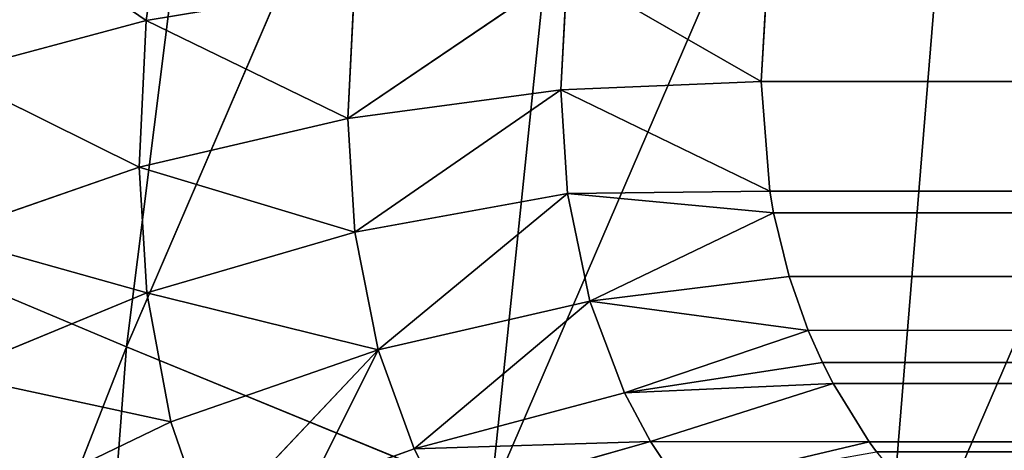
# Model space of a CAD drawing. Extents: x 0 to 500, y 0 to 390.
# Tile 288 of 656: x 22.9 to 26.85, y 279.62 to 281.35. Entities that reach past the tile are written whole.
import ezdxf

# ---------------------------------------------------------------- set-up
doc = ezdxf.new("R2010")
doc.units = 0
doc.header["$LTSCALE"] = 25.4
doc.layers.get('0').update_dxf_attribs({"linetype": 'CONTINUOUS'})

# ---------------------------------------------------------------- blocks, each defined once
blk = doc.blocks.new('ATLANTA505_-_S_STL')
at = {"color": 0}
for p, q in [((22.8607, 112.1103, 108.0339), (23.5566, 111.3227, 108.5087)), ((22.8607, 112.1103, 108.0339), (23.5566, 111.3227, 108.5087)), ((22.7676, 111.7061, 108.7199), (23.5566, 111.3227, 108.5087)), ((22.7676, 111.7061, 108.7199), (23.5566, 111.3227, 108.5087)), ((22.7676, 111.7061, 108.7199), (23.529, 110.8936, 109.0975)), ((22.7676, 111.7061, 108.7199), (23.529, 110.8936, 109.0975)), ((23.5566, 111.3227, 108.5087), (23.6465, 111.6907, 107.8897)), ((23.5566, 111.3227, 108.5087), (23.6465, 111.6907, 107.8897)), ((23.529, 110.8936, 109.0975), (23.5566, 111.3227, 108.5087)), ((23.529, 110.8936, 109.0975), (23.5566, 111.3227, 108.5087)), ((23.5566, 111.3227, 108.5087), (24.3923, 111.0424, 108.3703)), ((23.5566, 111.3227, 108.5087), (24.3923, 111.0424, 108.3703)), ((23.5566, 111.3227, 108.5087), (24.3657, 110.6536, 108.902)), ((23.5566, 111.3227, 108.5087), (24.3657, 110.6536, 108.902)), ((22.7389, 111.2323, 109.3717), (23.529, 110.8936, 109.0975)), ((22.7389, 111.2323, 109.3717), (23.529, 110.8936, 109.0975)), ((22.7389, 111.2323, 109.3717), (23.5587, 110.4535, 109.601)), ((22.7389, 111.2323, 109.3717), (23.5587, 110.4535, 109.601)), ((24.3657, 110.6536, 108.902), (24.3923, 111.0424, 108.3703)), ((24.3657, 110.6536, 108.902), (24.3923, 111.0424, 108.3703)), ((23.5587, 110.4535, 109.601), (23.529, 110.8936, 109.0975)), ((23.529, 110.8936, 109.0975), (24.3657, 110.6536, 108.902)), ((23.529, 110.8936, 109.0975), (24.3657, 110.6536, 108.902)), ((23.529, 110.8936, 109.0975), (24.3943, 110.2565, 109.358)), ((23.529, 110.8936, 109.0975), (24.3943, 110.2565, 109.358)), ((23.5587, 110.4535, 109.601), (23.529, 110.8936, 109.0975)), ((25.2452, 110.8693, 108.3058), (24.3657, 110.6536, 108.902)), ((25.2452, 110.8693, 108.3058), (24.3657, 110.6536, 108.902)), ((25.2452, 110.8693, 108.3058), (25.2198, 110.5152, 108.7878)), ((25.2452, 110.8693, 108.3058), (25.2198, 110.5152, 108.7878)), ((26.0236, 110.4728, 108.7543), (25.2452, 110.8693, 108.3058)), ((26.0236, 110.4728, 108.7543), (25.2452, 110.8693, 108.3058)), ((26.0236, 110.4728, 108.7543), (26.0503, 110.8139, 108.291)), ((26.0236, 110.4728, 108.7543), (26.0503, 110.8139, 108.291)), ((23.6551, 109.9106, 110.1185), (22.7697, 110.7447, 109.9278)), ((23.5587, 110.4535, 109.601), (22.7697, 110.7447, 109.9278)), ((23.6551, 109.9106, 110.1185), (22.7697, 110.7447, 109.9278)), ((23.5587, 110.4535, 109.601), (22.7697, 110.7447, 109.9278)), ((24.3943, 110.2565, 109.358), (24.3657, 110.6536, 108.902)), ((25.2198, 110.5152, 108.7878), (24.3657, 110.6536, 108.902)), ((24.3943, 110.2565, 109.358), (24.3657, 110.6536, 108.902)), ((25.2198, 110.5152, 108.7878), (24.3657, 110.6536, 108.902)), ((25.2198, 110.5152, 108.7878), (24.3943, 110.2565, 109.358)), ((25.2198, 110.5152, 108.7878), (24.3943, 110.2565, 109.358)), ((26.0583, 110.0906, 109.193), (25.2198, 110.5152, 108.7878)), ((25.2198, 110.5152, 108.7878), (25.2471, 110.1556, 109.2029)), ((26.0583, 110.0906, 109.193), (25.2198, 110.5152, 108.7878)), ((26.0236, 110.4728, 108.7543), (25.2198, 110.5152, 108.7878)), ((26.0236, 110.4728, 108.7543), (25.2198, 110.5152, 108.7878)), ((25.2198, 110.5152, 108.7878), (25.2471, 110.1556, 109.2029)), ((26.0236, 110.4728, 108.7543), (474.0806, 110.4788, 108.7468)), ((26.0236, 110.4728, 108.7543), (474.0806, 110.4788, 108.7468)), ((26.0583, 110.0906, 109.193), (26.0236, 110.4728, 108.7543)), ((26.0583, 110.0906, 109.193), (26.0236, 110.4728, 108.7543)), ((26.0583, 110.0906, 109.193), (474.0806, 110.4788, 108.7468)), ((26.0583, 110.0906, 109.193), (474.0806, 110.4788, 108.7468)), ((23.5587, 110.4535, 109.601), (24.3943, 110.2565, 109.358)), ((23.5587, 110.4535, 109.601), (24.3943, 110.2565, 109.358)), ((23.5587, 110.4535, 109.601), (24.487, 109.768, 109.8292)), ((23.5587, 110.4535, 109.601), (24.487, 109.768, 109.8292)), ((23.5587, 110.4535, 109.601), (23.6551, 109.9106, 110.1185)), ((23.5587, 110.4535, 109.601), (23.6551, 109.9106, 110.1185)), ((24.487, 109.768, 109.8292), (24.3943, 110.2565, 109.358)), ((25.2471, 110.1556, 109.2029), (24.3943, 110.2565, 109.358)), ((24.487, 109.768, 109.8292), (24.3943, 110.2565, 109.358)), ((25.2471, 110.1556, 109.2029), (24.3943, 110.2565, 109.358)), ((25.2471, 110.1556, 109.2029), (24.487, 109.768, 109.8292)), ((25.2471, 110.1556, 109.2029), (24.487, 109.768, 109.8292)), ((26.0734, 110.006, 109.2808), (25.2471, 110.1556, 109.2029)), ((25.2471, 110.1556, 109.2029), (25.3361, 109.7147, 109.6344)), ((26.0734, 110.006, 109.2808), (25.2471, 110.1556, 109.2029)), ((26.0583, 110.0906, 109.193), (25.2471, 110.1556, 109.2029)), ((26.0583, 110.0906, 109.193), (25.2471, 110.1556, 109.2029)), ((25.2471, 110.1556, 109.2029), (25.3361, 109.7147, 109.6344)), ((23.6551, 109.9106, 110.1185), (22.8697, 110.1423, 110.4974)), ((23.6551, 109.9106, 110.1185), (22.8697, 110.1423, 110.4974)), ((26.0734, 110.006, 109.2808), (26.0583, 110.0906, 109.193)), ((26.0583, 110.0906, 109.193), (474.0417, 110.066, 109.2187)), ((26.0583, 110.0906, 109.193), (474.0417, 110.066, 109.2187)), ((26.0734, 110.006, 109.2808), (26.0583, 110.0906, 109.193)), ((26.0734, 110.006, 109.2808), (474.0417, 110.066, 109.2187)), ((26.0734, 110.006, 109.2808), (474.0417, 110.066, 109.2187)), ((474.0417, 110.066, 109.2187), (26.1353, 109.7422, 109.5358)), ((474.0417, 110.066, 109.2187), (26.1353, 109.7422, 109.5358)), ((26.2118, 109.4944, 109.7525), (474.0417, 110.066, 109.2187)), ((26.2118, 109.4944, 109.7525), (474.0417, 110.066, 109.2187)), ((26.2689, 109.3359, 109.8807), (474.0417, 110.066, 109.2187)), ((26.2689, 109.3359, 109.8807), (474.0417, 110.066, 109.2187)), ((26.0734, 110.006, 109.2808), (25.3361, 109.7147, 109.6344)), ((26.0734, 110.006, 109.2808), (25.3361, 109.7147, 109.6344)), ((26.1353, 109.7422, 109.5358), (26.0734, 110.006, 109.2808)), ((26.1353, 109.7422, 109.5358), (26.0734, 110.006, 109.2808)), ((23.8057, 109.3608, 110.5519), (23.6551, 109.9106, 110.1185)), ((24.487, 109.768, 109.8292), (23.6551, 109.9106, 110.1185)), ((23.8057, 109.3608, 110.5519), (23.6551, 109.9106, 110.1185)), ((24.487, 109.768, 109.8292), (23.6551, 109.9106, 110.1185)), ((24.487, 109.768, 109.8292), (23.8057, 109.3608, 110.5519)), ((24.487, 109.768, 109.8292), (23.8057, 109.3608, 110.5519)), ((24.487, 109.768, 109.8292), (24.2148, 109.3067, 110.3769)), ((24.487, 109.768, 109.8292), (24.2148, 109.3067, 110.3769)), ((24.6319, 109.2737, 110.2266), (24.487, 109.768, 109.8292)), ((25.3361, 109.7147, 109.6344), (24.487, 109.768, 109.8292)), ((24.6319, 109.2737, 110.2266), (24.487, 109.768, 109.8292)), ((25.3361, 109.7147, 109.6344), (24.487, 109.768, 109.8292)), ((26.1353, 109.7422, 109.5358), (25.3361, 109.7147, 109.6344)), ((26.1353, 109.7422, 109.5358), (25.3361, 109.7147, 109.6344)), ((26.2118, 109.4944, 109.7525), (26.1353, 109.7422, 109.5358)), ((26.2118, 109.4944, 109.7525), (26.1353, 109.7422, 109.5358)), ((24.6319, 109.2737, 110.2266), (25.3361, 109.7147, 109.6344)), ((24.6319, 109.2737, 110.2266), (25.3361, 109.7147, 109.6344)), ((25.3361, 109.7147, 109.6344), (26.2118, 109.4944, 109.7525)), ((25.3361, 109.7147, 109.6344), (26.2118, 109.4944, 109.7525)), ((25.3361, 109.7147, 109.6344), (25.4752, 109.2692, 110.0019)), ((25.3361, 109.7147, 109.6344), (25.4752, 109.2692, 110.0019)), ((26.2689, 109.3359, 109.8807), (473.9098, 109.5465, 109.7086)), ((26.2689, 109.3359, 109.8807), (473.9098, 109.5465, 109.7086)), ((26.3117, 109.2268, 109.9648), (473.9098, 109.5465, 109.7086)), ((26.3117, 109.2268, 109.9648), (473.9098, 109.5465, 109.7086)), ((26.2118, 109.4944, 109.7525), (25.4752, 109.2692, 110.0019)), ((26.2118, 109.4944, 109.7525), (25.4752, 109.2692, 110.0019)), ((26.2689, 109.3359, 109.8807), (26.2118, 109.4944, 109.7525)), ((26.2689, 109.3359, 109.8807), (26.2118, 109.4944, 109.7525)), ((26.2689, 109.3359, 109.8807), (25.4752, 109.2692, 110.0019)), ((26.2689, 109.3359, 109.8807), (25.4752, 109.2692, 110.0019)), ((26.3117, 109.2268, 109.9648), (26.2689, 109.3359, 109.8807)), ((26.3117, 109.2268, 109.9648), (26.2689, 109.3359, 109.8807)), ((24.2148, 109.3067, 110.3769), (24.6319, 109.2737, 110.2266)), ((24.2148, 109.3067, 110.3769), (24.6319, 109.2737, 110.2266)), ((24.7406, 108.9738, 110.436), (24.6319, 109.2737, 110.2266)), ((24.6319, 109.2737, 110.2266), (25.4752, 109.2692, 110.0019)), ((24.6319, 109.2737, 110.2266), (25.4752, 109.2692, 110.0019)), ((24.6319, 109.2737, 110.2266), (25.5796, 108.9989, 110.1973)), ((24.6319, 109.2737, 110.2266), (25.5796, 108.9989, 110.1973)), ((24.7406, 108.9738, 110.436), (24.6319, 109.2737, 110.2266)), ((26.3117, 109.2268, 109.9648), (25.4752, 109.2692, 110.0019)), ((25.4752, 109.2692, 110.0019), (25.5796, 108.9989, 110.1973)), ((26.3117, 109.2268, 109.9648), (25.4752, 109.2692, 110.0019)), ((25.4752, 109.2692, 110.0019), (25.5796, 108.9989, 110.1973)), ((26.3117, 109.2268, 109.9648), (25.5796, 108.9989, 110.1973)), ((26.3117, 109.2268, 109.9648), (25.5796, 108.9989, 110.1973)), ((26.3117, 109.2268, 109.9648), (473.7926, 109.2271, 109.9646)), ((26.3117, 109.2268, 109.9648), (473.7926, 109.2271, 109.9646)), ((26.4567, 108.8972, 110.199), (26.3117, 109.2268, 109.9648)), ((26.4567, 108.8972, 110.199), (26.3117, 109.2268, 109.9648)), ((26.4567, 108.8972, 110.199), (473.7926, 109.2271, 109.9646)), ((26.4567, 108.8972, 110.199), (473.7926, 109.2271, 109.9646)), ((24.7406, 108.9738, 110.436), (25.5796, 108.9989, 110.1973)), ((24.7406, 108.9738, 110.436), (25.5796, 108.9989, 110.1973)), ((26.4567, 108.8972, 110.199), (25.5796, 108.9989, 110.1973)), ((25.5796, 108.9989, 110.1973), (25.7005, 108.7222, 110.3783)), ((26.4567, 108.8972, 110.199), (25.5796, 108.9989, 110.1973)), ((25.5796, 108.9989, 110.1973), (25.7005, 108.7222, 110.3783)), ((26.4567, 108.8972, 110.199), (25.7005, 108.7222, 110.3783)), ((26.4567, 108.8972, 110.199), (25.7005, 108.7222, 110.3783)), ((26.4857, 108.8368, 110.2389), (26.4567, 108.8972, 110.199)), ((26.4857, 108.8368, 110.2389), (26.4567, 108.8972, 110.199)), ((22.1228, 50.8928, 109.2482), (23.4777, 43.5251, 109.8183)), ((22.1228, 50.8928, 109.2482), (23.4777, 43.5251, 109.8183)), ((21.6011, 43.5292, 114.6084), (23.4777, 43.5251, 109.8183)), ((21.6011, 43.5292, 114.6084), (23.4777, 43.5251, 109.8183)), ((23.4777, 43.5251, 109.8183), (24.9386, 36.1857, 110.4168)), ((23.4777, 43.5251, 109.8183), (24.9386, 36.1857, 110.4168)), ((23.4777, 43.5251, 109.8183), (25.4852, 43.5213, 105.1564)), ((23.4777, 43.5251, 109.8183), (25.4852, 43.5213, 105.1564)), ((26.934, 36.182, 105.791), (24.9386, 36.1857, 110.4168)), ((26.934, 36.182, 105.791), (24.9386, 36.1857, 110.4168)), ((26.5048, 28.8774, 111.0436), (28.4868, 28.874, 106.4558)), ((26.5048, 28.8774, 111.0436), (28.4868, 28.874, 106.4558))]:
    blk.add_line(p, q, dxfattribs=at)
mesh = blk.add_polyface(dxfattribs=at)
corners = [(22.7676, 111.7061, 108.7199), (23.5566, 111.3227, 108.5087), (22.8607, 112.1103, 108.0339)]
mesh.append_faces([[corners[k] for k in face] for face in [(0, 1, 2)]], dxfattribs={"color": 0})
mesh = blk.add_polyface(dxfattribs=at)
corners = [(23.5566, 111.3227, 108.5087), (23.6465, 111.6907, 107.8897), (22.8607, 112.1103, 108.0339)]
mesh.append_faces([[corners[k] for k in face] for face in [(0, 1, 2)]], dxfattribs={"color": 0})
mesh = blk.add_polyface(dxfattribs=at)
corners = [(22.7389, 111.2323, 109.3717), (23.529, 110.8936, 109.0975), (22.7676, 111.7061, 108.7199)]
mesh.append_faces([[corners[k] for k in face] for face in [(0, 1, 2)]], dxfattribs={"color": 0})
mesh = blk.add_polyface(dxfattribs=at)
corners = [(23.529, 110.8936, 109.0975), (23.5566, 111.3227, 108.5087), (22.7676, 111.7061, 108.7199)]
mesh.append_faces([[corners[k] for k in face] for face in [(0, 1, 2)]], dxfattribs={"color": 0})
mesh = blk.add_polyface(dxfattribs=at)
corners = [(23.5566, 111.3227, 108.5087), (24.3923, 111.0424, 108.3703), (23.6465, 111.6907, 107.8897)]
mesh.append_faces([[corners[k] for k in face] for face in [(0, 1, 2)]], dxfattribs={"color": 0})
mesh = blk.add_polyface(dxfattribs=at)
corners = [(23.529, 110.8936, 109.0975), (24.3657, 110.6536, 108.902), (23.5566, 111.3227, 108.5087)]
mesh.append_faces([[corners[k] for k in face] for face in [(0, 1, 2)]], dxfattribs={"color": 0})
mesh = blk.add_polyface(dxfattribs=at)
corners = [(24.3657, 110.6536, 108.902), (24.3923, 111.0424, 108.3703), (23.5566, 111.3227, 108.5087)]
mesh.append_faces([[corners[k] for k in face] for face in [(0, 1, 2)]], dxfattribs={"color": 0})
mesh = blk.add_polyface(dxfattribs=at)
corners = [(23.5587, 110.4535, 109.601), (23.529, 110.8936, 109.0975), (22.7389, 111.2323, 109.3717)]
mesh.append_faces([[corners[k] for k in face] for face in [(0, 1, 2)]], dxfattribs={"color": 0})
mesh = blk.add_polyface(dxfattribs=at)
corners = [(22.7697, 110.7447, 109.9278), (23.5587, 110.4535, 109.601), (22.7389, 111.2323, 109.3717)]
mesh.append_faces([[corners[k] for k in face] for face in [(0, 1, 2)]], dxfattribs={"color": 0})
mesh = blk.add_polyface(dxfattribs=at)
corners = [(24.3657, 110.6536, 108.902), (25.2452, 110.8693, 108.3058), (24.3923, 111.0424, 108.3703)]
mesh.append_faces([[corners[k] for k in face] for face in [(0, 1, 2)]], dxfattribs={"color": 0})
mesh = blk.add_polyface(dxfattribs=at)
corners = [(24.3943, 110.2565, 109.358), (24.3657, 110.6536, 108.902), (23.529, 110.8936, 109.0975)]
mesh.append_faces([[corners[k] for k in face] for face in [(0, 1, 2)]], dxfattribs={"color": 0})
mesh = blk.add_polyface(dxfattribs=at)
corners = [(23.5587, 110.4535, 109.601), (24.3943, 110.2565, 109.358), (23.529, 110.8936, 109.0975)]
mesh.append_faces([[corners[k] for k in face] for face in [(0, 1, 2)]], dxfattribs={"color": 0})
mesh = blk.add_polyface(dxfattribs=at)
corners = [(24.3657, 110.6536, 108.902), (25.2198, 110.5152, 108.7878), (25.2452, 110.8693, 108.3058)]
mesh.append_faces([[corners[k] for k in face] for face in [(0, 1, 2)]], dxfattribs={"color": 0})
mesh = blk.add_polyface(dxfattribs=at)
corners = [(25.2198, 110.5152, 108.7878), (26.0236, 110.4728, 108.7543), (25.2452, 110.8693, 108.3058)]
mesh.append_faces([[corners[k] for k in face] for face in [(0, 1, 2)]], dxfattribs={"color": 0})
mesh = blk.add_polyface(dxfattribs=at)
corners = [(26.0236, 110.4728, 108.7543), (26.0503, 110.8139, 108.291), (25.2452, 110.8693, 108.3058)]
mesh.append_faces([[corners[k] for k in face] for face in [(0, 1, 2)]], dxfattribs={"color": 0})
mesh = blk.add_polyface(dxfattribs=at)
corners = [(26.0503, 110.8139, 108.291), (474.0806, 110.4788, 108.7468), (474.0539, 110.814, 108.2909), (26.0236, 110.4728, 108.7543)]
mesh.append_faces([[corners[k] for k in face] for face in [(0, 1, 2), (1, 0, 3)]], dxfattribs={"vtx0": -1, "color": 0})
mesh = blk.add_polyface(dxfattribs=at)
corners = [(22.8697, 110.1423, 110.4974), (23.6551, 109.9106, 110.1185), (22.7697, 110.7447, 109.9278)]
mesh.append_faces([[corners[k] for k in face] for face in [(0, 1, 2)]], dxfattribs={"color": 0})
mesh = blk.add_polyface(dxfattribs=at)
corners = [(23.6551, 109.9106, 110.1185), (23.5587, 110.4535, 109.601), (22.7697, 110.7447, 109.9278)]
mesh.append_faces([[corners[k] for k in face] for face in [(0, 1, 2)]], dxfattribs={"color": 0})
mesh = blk.add_polyface(dxfattribs=at)
corners = [(24.3943, 110.2565, 109.358), (25.2198, 110.5152, 108.7878), (24.3657, 110.6536, 108.902)]
mesh.append_faces([[corners[k] for k in face] for face in [(0, 1, 2)]], dxfattribs={"color": 0})
mesh = blk.add_polyface(dxfattribs=at)
corners = [(24.3943, 110.2565, 109.358), (25.2471, 110.1556, 109.2029), (25.2198, 110.5152, 108.7878)]
mesh.append_faces([[corners[k] for k in face] for face in [(0, 1, 2)]], dxfattribs={"color": 0})
mesh = blk.add_polyface(dxfattribs=at)
corners = [(25.2471, 110.1556, 109.2029), (26.0583, 110.0906, 109.193), (25.2198, 110.5152, 108.7878)]
mesh.append_faces([[corners[k] for k in face] for face in [(0, 1, 2)]], dxfattribs={"color": 0})
mesh = blk.add_polyface(dxfattribs=at)
corners = [(26.0583, 110.0906, 109.193), (26.0236, 110.4728, 108.7543), (25.2198, 110.5152, 108.7878)]
mesh.append_faces([[corners[k] for k in face] for face in [(0, 1, 2)]], dxfattribs={"color": 0})
mesh = blk.add_polyface(dxfattribs=at)
corners = [(26.0583, 110.0906, 109.193), (474.0806, 110.4788, 108.7468), (26.0236, 110.4728, 108.7543)]
mesh.append_faces([[corners[k] for k in face] for face in [(0, 1, 2)]], dxfattribs={"color": 0})
mesh = blk.add_polyface(dxfattribs=at)
corners = [(474.0417, 110.066, 109.2187), (474.0806, 110.4788, 108.7468), (26.0583, 110.0906, 109.193)]
mesh.append_faces([[corners[k] for k in face] for face in [(0, 1, 2)]], dxfattribs={"color": 0})
mesh = blk.add_polyface(dxfattribs=at)
corners = [(24.487, 109.768, 109.8292), (24.3943, 110.2565, 109.358), (23.5587, 110.4535, 109.601)]
mesh.append_faces([[corners[k] for k in face] for face in [(0, 1, 2)]], dxfattribs={"color": 0})
mesh = blk.add_polyface(dxfattribs=at)
corners = [(23.6551, 109.9106, 110.1185), (24.487, 109.768, 109.8292), (23.5587, 110.4535, 109.601)]
mesh.append_faces([[corners[k] for k in face] for face in [(0, 1, 2)]], dxfattribs={"color": 0})
mesh = blk.add_polyface(dxfattribs=at)
corners = [(24.487, 109.768, 109.8292), (25.2471, 110.1556, 109.2029), (24.3943, 110.2565, 109.358)]
mesh.append_faces([[corners[k] for k in face] for face in [(0, 1, 2)]], dxfattribs={"color": 0})
mesh = blk.add_polyface(dxfattribs=at)
corners = [(24.487, 109.768, 109.8292), (25.3361, 109.7147, 109.6344), (25.2471, 110.1556, 109.2029)]
mesh.append_faces([[corners[k] for k in face] for face in [(0, 1, 2)]], dxfattribs={"color": 0})
mesh = blk.add_polyface(dxfattribs=at)
corners = [(26.0734, 110.006, 109.2808), (25.2471, 110.1556, 109.2029), (25.3361, 109.7147, 109.6344)]
mesh.append_faces([[corners[k] for k in face] for face in [(0, 1, 2)]], dxfattribs={"color": 0})
mesh = blk.add_polyface(dxfattribs=at)
corners = [(26.0734, 110.006, 109.2808), (26.0583, 110.0906, 109.193), (25.2471, 110.1556, 109.2029)]
mesh.append_faces([[corners[k] for k in face] for face in [(0, 1, 2)]], dxfattribs={"color": 0})
mesh = blk.add_polyface(dxfattribs=at)
corners = [(23.8057, 109.3608, 110.5519), (23.6551, 109.9106, 110.1185), (22.8697, 110.1423, 110.4974)]
mesh.append_faces([[corners[k] for k in face] for face in [(0, 1, 2)]], dxfattribs={"color": 0})
mesh = blk.add_polyface(dxfattribs=at)
corners = [(26.0734, 110.006, 109.2808), (474.0417, 110.066, 109.2187), (26.0583, 110.0906, 109.193)]
mesh.append_faces([[corners[k] for k in face] for face in [(0, 1, 2)]], dxfattribs={"color": 0})
mesh = blk.add_polyface(dxfattribs=at)
corners = [(474.0417, 110.066, 109.2187), (26.0734, 110.006, 109.2808), (26.1353, 109.7422, 109.5358)]
mesh.append_faces([[corners[k] for k in face] for face in [(0, 1, 2)]], dxfattribs={"color": 0})
mesh = blk.add_polyface(dxfattribs=at)
corners = [(474.0417, 110.066, 109.2187), (26.1353, 109.7422, 109.5358), (26.2118, 109.4944, 109.7525)]
mesh.append_faces([[corners[k] for k in face] for face in [(0, 1, 2)]], dxfattribs={"color": 0})
mesh = blk.add_polyface(dxfattribs=at)
corners = [(474.0417, 110.066, 109.2187), (26.2118, 109.4944, 109.7525), (26.2689, 109.3359, 109.8807)]
mesh.append_faces([[corners[k] for k in face] for face in [(0, 1, 2)]], dxfattribs={"color": 0})
mesh = blk.add_polyface(dxfattribs=at)
corners = [(474.0417, 110.066, 109.2187), (26.2689, 109.3359, 109.8807), (473.9098, 109.5465, 109.7086)]
mesh.append_faces([[corners[k] for k in face] for face in [(0, 1, 2)]], dxfattribs={"color": 0})
mesh = blk.add_polyface(dxfattribs=at)
corners = [(26.1353, 109.7422, 109.5358), (26.0734, 110.006, 109.2808), (25.3361, 109.7147, 109.6344)]
mesh.append_faces([[corners[k] for k in face] for face in [(0, 1, 2)]], dxfattribs={"color": 0})
mesh = blk.add_polyface(dxfattribs=at)
corners = [(24.487, 109.768, 109.8292), (23.6551, 109.9106, 110.1185), (23.8057, 109.3608, 110.5519)]
mesh.append_faces([[corners[k] for k in face] for face in [(0, 1, 2)]], dxfattribs={"color": 0})
mesh = blk.add_polyface(dxfattribs=at)
corners = [(24.487, 109.768, 109.8292), (23.8057, 109.3608, 110.5519), (24.2148, 109.3067, 110.3769)]
mesh.append_faces([[corners[k] for k in face] for face in [(0, 1, 2)]], dxfattribs={"color": 0})
mesh = blk.add_polyface(dxfattribs=at)
corners = [(24.6319, 109.2737, 110.2266), (24.487, 109.768, 109.8292), (24.2148, 109.3067, 110.3769)]
mesh.append_faces([[corners[k] for k in face] for face in [(0, 1, 2)]], dxfattribs={"color": 0})
mesh = blk.add_polyface(dxfattribs=at)
corners = [(25.3361, 109.7147, 109.6344), (24.487, 109.768, 109.8292), (24.6319, 109.2737, 110.2266)]
mesh.append_faces([[corners[k] for k in face] for face in [(0, 1, 2)]], dxfattribs={"color": 0})
mesh = blk.add_polyface(dxfattribs=at)
corners = [(26.2118, 109.4944, 109.7525), (26.1353, 109.7422, 109.5358), (25.3361, 109.7147, 109.6344)]
mesh.append_faces([[corners[k] for k in face] for face in [(0, 1, 2)]], dxfattribs={"color": 0})
mesh = blk.add_polyface(dxfattribs=at)
corners = [(25.4752, 109.2692, 110.0019), (25.3361, 109.7147, 109.6344), (24.6319, 109.2737, 110.2266)]
mesh.append_faces([[corners[k] for k in face] for face in [(0, 1, 2)]], dxfattribs={"color": 0})
mesh = blk.add_polyface(dxfattribs=at)
corners = [(26.2118, 109.4944, 109.7525), (25.3361, 109.7147, 109.6344), (25.4752, 109.2692, 110.0019)]
mesh.append_faces([[corners[k] for k in face] for face in [(0, 1, 2)]], dxfattribs={"color": 0})
mesh = blk.add_polyface(dxfattribs=at)
corners = [(473.9098, 109.5465, 109.7086), (26.2689, 109.3359, 109.8807), (26.3117, 109.2268, 109.9648)]
mesh.append_faces([[corners[k] for k in face] for face in [(0, 1, 2)]], dxfattribs={"color": 0})
mesh = blk.add_polyface(dxfattribs=at)
corners = [(473.9098, 109.5465, 109.7086), (26.3117, 109.2268, 109.9648), (473.7926, 109.2271, 109.9646)]
mesh.append_faces([[corners[k] for k in face] for face in [(0, 1, 2)]], dxfattribs={"color": 0})
mesh = blk.add_polyface(dxfattribs=at)
corners = [(26.2689, 109.3359, 109.8807), (26.2118, 109.4944, 109.7525), (25.4752, 109.2692, 110.0019)]
mesh.append_faces([[corners[k] for k in face] for face in [(0, 1, 2)]], dxfattribs={"color": 0})
mesh = blk.add_polyface(dxfattribs=at)
corners = [(26.3117, 109.2268, 109.9648), (26.2689, 109.3359, 109.8807), (25.4752, 109.2692, 110.0019)]
mesh.append_faces([[corners[k] for k in face] for face in [(0, 1, 2)]], dxfattribs={"color": 0})
mesh = blk.add_polyface(dxfattribs=at)
corners = [(24.7406, 108.9738, 110.436), (24.6319, 109.2737, 110.2266), (24.2148, 109.3067, 110.3769)]
mesh.append_faces([[corners[k] for k in face] for face in [(0, 1, 2)]], dxfattribs={"color": 0})
mesh = blk.add_polyface(dxfattribs=at)
corners = [(25.5796, 108.9989, 110.1973), (25.4752, 109.2692, 110.0019), (24.6319, 109.2737, 110.2266)]
mesh.append_faces([[corners[k] for k in face] for face in [(0, 1, 2)]], dxfattribs={"color": 0})
mesh = blk.add_polyface(dxfattribs=at)
corners = [(25.5796, 108.9989, 110.1973), (24.6319, 109.2737, 110.2266), (24.7406, 108.9738, 110.436)]
mesh.append_faces([[corners[k] for k in face] for face in [(0, 1, 2)]], dxfattribs={"color": 0})
mesh = blk.add_polyface(dxfattribs=at)
corners = [(26.3117, 109.2268, 109.9648), (25.4752, 109.2692, 110.0019), (25.5796, 108.9989, 110.1973)]
mesh.append_faces([[corners[k] for k in face] for face in [(0, 1, 2)]], dxfattribs={"color": 0})
mesh = blk.add_polyface(dxfattribs=at)
corners = [(26.4567, 108.8972, 110.199), (26.3117, 109.2268, 109.9648), (25.5796, 108.9989, 110.1973)]
mesh.append_faces([[corners[k] for k in face] for face in [(0, 1, 2)]], dxfattribs={"color": 0})
mesh = blk.add_polyface(dxfattribs=at)
corners = [(473.7926, 109.2271, 109.9646), (26.3117, 109.2268, 109.9648), (26.4567, 108.8972, 110.199)]
mesh.append_faces([[corners[k] for k in face] for face in [(0, 1, 2)]], dxfattribs={"color": 0})
mesh = blk.add_polyface(dxfattribs=at)
corners = [(473.7926, 109.2271, 109.9646), (26.4567, 108.8972, 110.199), (26.4857, 108.8368, 110.2389)]
mesh.append_faces([[corners[k] for k in face] for face in [(0, 1, 2)]], dxfattribs={"color": 0})
mesh = blk.add_polyface(dxfattribs=at)
corners = [(473.7926, 109.2271, 109.9646), (26.4857, 108.8368, 110.2389), (26.6185, 108.5768, 110.4008)]
mesh.append_faces([[corners[k] for k in face] for face in [(0, 1, 2)]], dxfattribs={"color": 0})
mesh = blk.add_polyface(dxfattribs=at)
corners = [(473.7926, 109.2271, 109.9646), (26.6185, 108.5768, 110.4008), (26.7662, 108.3125, 110.5497)]
mesh.append_faces([[corners[k] for k in face] for face in [(0, 1, 2)]], dxfattribs={"color": 0})
mesh = blk.add_polyface(dxfattribs=at)
corners = [(473.7926, 109.2271, 109.9646), (26.7662, 108.3125, 110.5497), (473.6824, 108.9721, 110.1482)]
mesh.append_faces([[corners[k] for k in face] for face in [(0, 1, 2)]], dxfattribs={"color": 0})
mesh = blk.add_polyface(dxfattribs=at)
corners = [(25.7005, 108.7222, 110.3783), (25.5796, 108.9989, 110.1973), (24.7406, 108.9738, 110.436)]
mesh.append_faces([[corners[k] for k in face] for face in [(0, 1, 2)]], dxfattribs={"color": 0})
mesh = blk.add_polyface(dxfattribs=at)
corners = [(26.4567, 108.8972, 110.199), (25.5796, 108.9989, 110.1973), (25.7005, 108.7222, 110.3783)]
mesh.append_faces([[corners[k] for k in face] for face in [(0, 1, 2)]], dxfattribs={"color": 0})
mesh = blk.add_polyface(dxfattribs=at)
corners = [(473.6824, 108.9721, 110.1482), (26.7662, 108.3125, 110.5497), (473.3532, 108.3388, 110.5356)]
mesh.append_faces([[corners[k] for k in face] for face in [(0, 1, 2)]], dxfattribs={"color": 0})
mesh = blk.add_polyface(dxfattribs=at)
corners = [(26.4857, 108.8368, 110.2389), (26.4567, 108.8972, 110.199), (25.7005, 108.7222, 110.3783)]
mesh.append_faces([[corners[k] for k in face] for face in [(0, 1, 2)]], dxfattribs={"color": 0})
mesh = blk.add_polyface(dxfattribs=at)
corners = [(22.1228, 50.8928, 109.2482), (22.901, 58.2828, 103.9788), (24.1407, 50.8892, 104.5523), (20.8742, 58.2861, 108.7065)]
mesh.append_faces([[corners[k] for k in face] for face in [(0, 1, 2), (1, 0, 3)]], dxfattribs={"vtx0": -1, "color": 0})
mesh = blk.add_polyface(dxfattribs=at)
corners = [(21.6011, 43.5292, 114.6084), (22.1228, 50.8928, 109.2482), (23.4777, 43.5251, 109.8183), (20.2364, 50.8967, 114.0727)]
mesh.append_faces([[corners[k] for k in face] for face in [(0, 1, 2), (1, 0, 3)]], dxfattribs={"vtx0": -1, "color": 0})
mesh = blk.add_polyface(dxfattribs=at)
corners = [(23.4777, 43.5251, 109.8183), (24.1407, 50.8892, 104.5523), (25.4852, 43.5213, 105.1564), (22.1228, 50.8928, 109.2482)]
mesh.append_faces([[corners[k] for k in face] for face in [(0, 1, 2), (1, 0, 3)]], dxfattribs={"vtx0": -1, "color": 0})
mesh = blk.add_polyface(dxfattribs=at)
corners = [(23.0731, 36.1898, 115.1703), (23.4777, 43.5251, 109.8183), (24.9386, 36.1857, 110.4168), (21.6011, 43.5292, 114.6084)]
mesh.append_faces([[corners[k] for k in face] for face in [(0, 1, 2), (1, 0, 3)]], dxfattribs={"vtx0": -1, "color": 0})
mesh = blk.add_polyface(dxfattribs=at)
corners = [(24.9386, 36.1857, 110.4168), (25.4852, 43.5213, 105.1564), (26.934, 36.182, 105.791), (23.4777, 43.5251, 109.8183)]
mesh.append_faces([[corners[k] for k in face] for face in [(0, 1, 2), (1, 0, 3)]], dxfattribs={"vtx0": -1, "color": 0})
mesh = blk.add_polyface(dxfattribs=at)
corners = [(26.5048, 28.8774, 111.0436), (26.934, 36.182, 105.791), (28.4868, 28.874, 106.4558), (24.9386, 36.1857, 110.4168)]
mesh.append_faces([[corners[k] for k in face] for face in [(0, 1, 2), (1, 0, 3)]], dxfattribs={"vtx0": -1, "color": 0})
mesh = blk.add_polyface(dxfattribs=at)
corners = [(28.1758, 21.603, 111.6984), (28.4868, 28.874, 106.4558), (30.1428, 21.6, 107.1508), (26.5048, 28.8774, 111.0436)]
mesh.append_faces([[corners[k] for k in face] for face in [(0, 1, 2), (1, 0, 3)]], dxfattribs={"vtx0": -1, "color": 0})

msp = doc.modelspace()

# ---------------------------------------------------------------- block references
at = {"color": 254, "extrusion": (0, -1, 1.11022e-16)}
msp.add_blockref('ATLANTA505_-_S_STL', (-0.1495, -0.01, -389.8516), dxfattribs=at)

doc.saveas('drawing.dxf')
